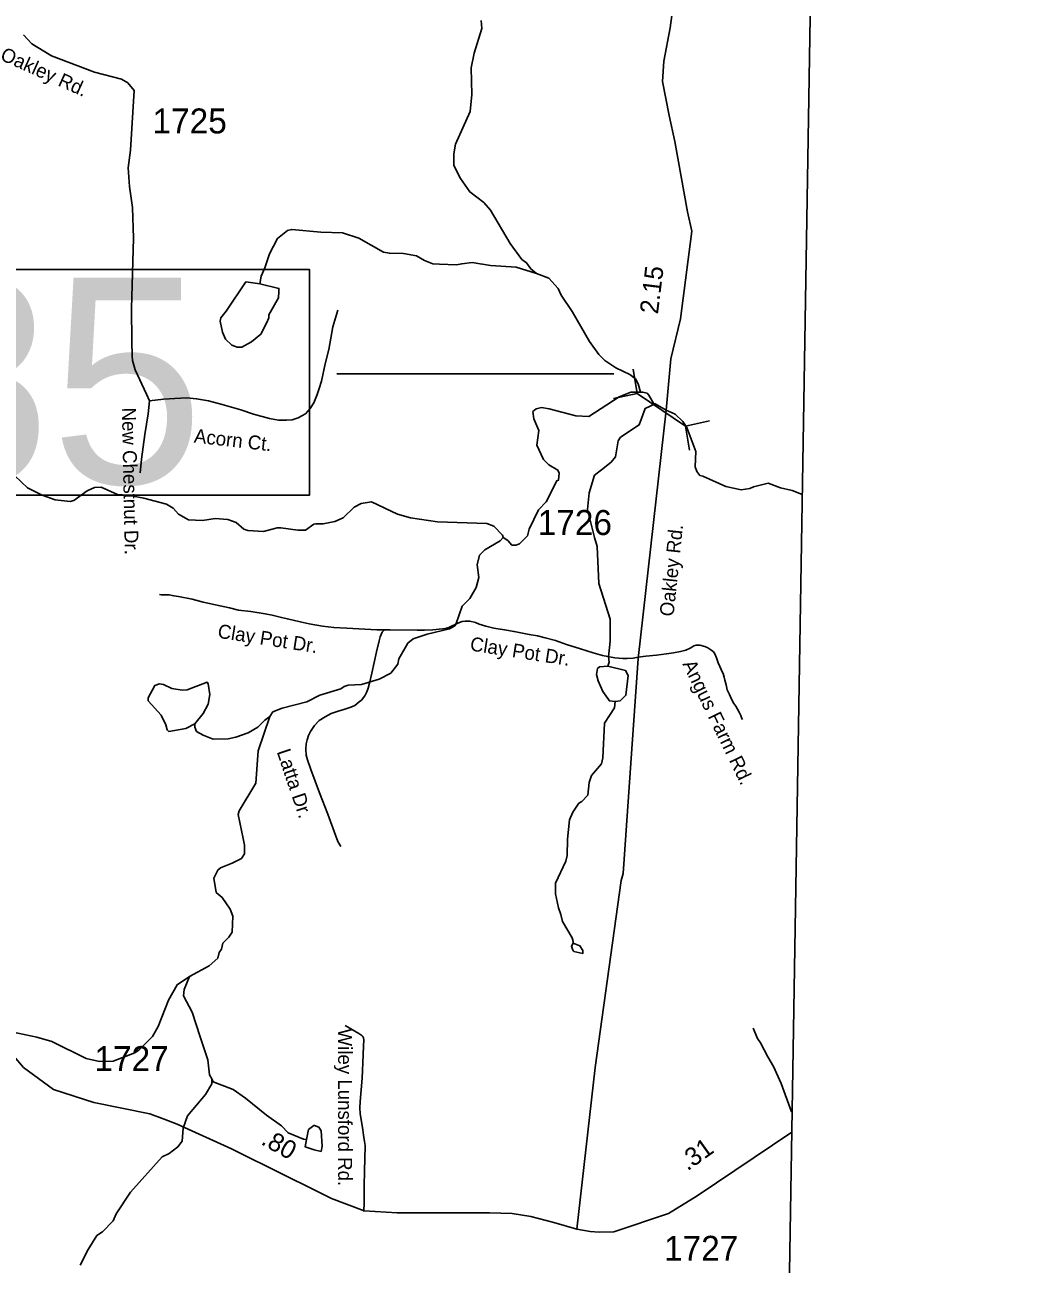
# Model space of a CAD drawing. Extents: x 1950930 to 2061844, y 904556 to 1017002.
# Drawn here: x 2053542 to 2060288, y 929421 to 937857 of the extents above; entities that cross this region are included whole.
import ezdxf

# ---------------------------------------------------------------- set-up
doc = ezdxf.new("R2010")
doc.units = 0
for name, color, linetype in [('Exist Boundary Political CountyLine', 7, 'Continuous'), ('Exist Hydrographic Creek Single Shore', 7, 'Continuous'), ('Exist Hydrographic Misc Water Feature', 7, 'Continuous'), ('Exist Road Non-System Type 51', 7, 'Continuous'), ('Exist Road Non-System Type 51 Label', 7, 'Continuous'), ('Exist Road Primary Interstate Structure Ovrhead Sign Attributed CELL', 7, 'Continuous'), ('Exist Road Primary US Structure Standard Bridge CELL', 7, 'Continuous'), ('Exist Road Secondary Structure Pipe Number Label', 7, 'Continuous'), ('Exist Road Secondary Type 51 Attributed', 7, 'Continuous'), ('Exist Road Secondary Type 51 Label', 7, 'Continuous'), ('Exist Road Secondary Type 51 Number Label', 7, 'Continuous')]:
    doc.layers.add(name, color=color, linetype=linetype)

msp = doc.modelspace()

# ---------------------------------------------------------------- linework, layer by layer
at = {"layer": 'Exist Boundary Political CountyLine'}
msp.add_lwpolyline([(2059856.6, 1016190.3), (2059992.1, 1014583.5), (2060287.9, 1010619.4), (2060242.2, 1008370.9), (2060207.5, 1006770.5), (2060178.3, 1005306.3), (2060151, 1003993.9), (2060126.7, 1003051.7), (2060085.9, 1001469.5), (2060082.6, 1001042.9), (2059970.1, 996247.2), (2059900.3, 992964.9), (2059780.5, 986400.7), (2059706.7, 983126.5), (2059583, 976558.1), (2059387.4, 966719.6), (2059309.7, 963431.4), (2059197.6, 956451.1), (2059161.2, 955539), (2058926.7, 940379.5), (2058724.8, 928102.2), (2058408.1, 910016.3), (2058297.2, 904795.7)], dxfattribs=at)
at = {"layer": 'Exist Hydrographic Creek Single Shore'}
for points in [[(2057022.9, 936164.3), (2056984.9, 936196.2), (2056956.8, 936236.2), (2056924.8, 936260.1), (2056844.4, 936367.8), (2056710, 936595.7), (2056666.1, 936647.5), (2056569.8, 936719.4), (2056505.7, 936811.3), (2056461.6, 936899.1), (2056461.3, 936979.2), (2056473.2, 937045.2), (2056572.9, 937267.3), (2056584.5, 937383.6), (2056578.4, 937563.5), (2056600.2, 937663.5), (2056651.9, 937831.4), (2056647.8, 937887.6)], [(2057022.9, 936164.3), (2056884.7, 936208.1), (2056710.7, 936219.6), (2056586.7, 936239.6), (2056514.7, 936231.2), (2056478.8, 936223.1), (2056362.7, 936227.2), (2056318.8, 936231), (2056260.8, 936252.9), (2056206.7, 936284.9), (2056118.8, 936300.5), (2056022.6, 936302.5), (2055982.4, 936310.2), (2055814.5, 936405.9), (2055704.3, 936442), (2055556.4, 936445.7), (2055358.3, 936465.2), (2055330.2, 936457.3), (2055262.5, 936402.9), (2055206.5, 936299), (2055175, 936202.9), (2055150.8, 936146.9), (2055140.9, 936094.6)], [(2057730.4, 935357.4), (2057716.1, 935413.5), (2057698.1, 935447.4), (2057660, 935477.4), (2057564.1, 935521.4), (2057487.8, 935573.1), (2057447.9, 935613), (2057383.8, 935701), (2057267.3, 935906.8), (2057191.1, 936016.7), (2057171.1, 936062.4), (2057106.9, 936132.3), (2057022.9, 936164.3)], [(2057730.4, 935357.4), (2057666.4, 935357.5), (2057586.3, 935325.3), (2057378.8, 935190.8), (2057290.6, 935194.9), (2057110.5, 935244.3), (2057058.5, 935252.3), (2057022.5, 935244.1), (2056998.5, 935224.3), (2057006.7, 935176.2), (2057040.8, 935096.4), (2057026.9, 934996.3), (2057071.2, 934898.2), (2057107.2, 934862.4), (2057169.4, 934826.6), (2057177.2, 934806.5), (2057173.6, 934758.6), (2057161.3, 934752.6), (2057089.8, 934610.4), (2057037.8, 934556.3), (2056974, 934424.1), (2056962.3, 934380.1), (2056920.4, 934336), (2056908.3, 934324.1), (2056884.2, 934316), (2056856.3, 934316), (2056828.1, 934348.1), (2056796.3, 934367.7)], [(2058827.7, 934661.7), (2058763.6, 934687.6), (2058683.6, 934705.4), (2058599.6, 934737.3), (2058499.3, 934713.1), (2058475.5, 934701.1), (2058415.6, 934692.9), (2058311.3, 934714.7), (2058155.3, 934784.6), (2058135.4, 934790.2), (2058115.2, 934816.2), (2058103.1, 934848.3), (2058106.9, 934952.3), (2058046.7, 935116.3), (2058018.6, 935158.2), (2057966.5, 935206.2), (2057906.1, 935235.2), (2057830.5, 935277.9)], [(2056796.3, 934367.7), (2056792.1, 934383.9), (2056733.9, 934443.9), (2056686.1, 934463.5), (2056350, 934475.1), (2056166.1, 934500.6), (2056078, 934526.4), (2055901.6, 934610.1), (2055829.9, 934600.1), (2055783.7, 934574.1), (2055708, 934501.9), (2055652.1, 934475.8), (2055572, 934461.7), (2055524.1, 934461.4), (2055507.9, 934457.4), (2055452, 934417.3), (2055400.1, 934417.3), (2055284, 934433.2), (2055260, 934433), (2055166.3, 934408.7), (2055060.1, 934414.5), (2055032.1, 934424.6), (2054979.9, 934470.3), (2054923.9, 934490.2), (2054838, 934496.3), (2054752.1, 934483.9), (2054656.1, 934487.9), (2054587.9, 934525.7), (2054551.7, 934567.8), (2054506, 934593.7), (2054351.6, 934635.3), (2054243.8, 934655.3), (2054171.7, 934661), (2054061.5, 934710.9), (2054015.5, 934708.5), (2053965.8, 934684.6), (2053875.9, 934620.5), (2053851.7, 934612.5), (2053748, 934624.2), (2053659.7, 934655.9), (2053559.7, 934705.9), (2053387.5, 934869.6)], [(2056796.3, 934367.7), (2056776.2, 934343.9), (2056672.2, 934283.7), (2056636.3, 934247.7), (2056620.5, 934181.4), (2056632.5, 934095.5), (2056612.8, 934027.6), (2056570.8, 933951.4), (2056517.2, 933899.3), (2056477.4, 933783.4), (2056469.2, 933767.1), (2056431.4, 933747.2), (2056279.3, 933709), (2056183.5, 933676.9), (2056147.5, 933648.8), (2056087.8, 933542.7), (2056079.8, 933504.5), (2056032, 933444.4), (2055954, 933402.4), (2055834.1, 933366.1), (2055742.2, 933361.8), (2055714.1, 933353.9), (2055692.1, 933337.9), (2055550.1, 933295.6), (2055460.3, 933249.5), (2055294.3, 933205.1), (2055230.5, 933181.1), (2055210.4, 933149)], [(2055210.4, 933149), (2055130.8, 932916.7), (2055113.4, 932694.6), (2055001.5, 932506.6), (2054993.8, 932482.5), (2055028.2, 932318.7), (2055036.1, 932274.5), (2055036.2, 932214.5), (2055016.2, 932182.7), (2054952.5, 932150.6), (2054872.5, 932120.4), (2054854.4, 932104.4), (2054828.6, 932048.1), (2054844.7, 931952.3), (2054885, 931916.4), (2054938.8, 931838.5), (2054957.2, 931790.5), (2054953.3, 931682.3), (2054929.3, 931646.4), (2054889.4, 931606.5), (2054879.4, 931566.3), (2054863.4, 931542.4), (2054855.4, 931504.2), (2054795.6, 931452.2), (2054661.9, 931379.9)], [(2054661.9, 931379.9), (2054578, 931323.8), (2054520.1, 931219.7), (2054450.4, 931039.4), (2054410.6, 930971.6), (2054318.8, 930879.3), (2054290.8, 930861.2), (2054142.9, 930802.9), (2054051, 930800.9), (2053958.9, 930820.5), (2053726.7, 930938.2), (2053624.6, 930965.9), (2053362.6, 931021.5)]]:
    msp.add_lwpolyline(points, dxfattribs=at)
at = {"layer": 'Exist Hydrographic Misc Water Feature'}
for points in [[(2055140.9, 936094.6), (2055047, 936108.7), (2054911.3, 935908.4)], [(2055187.5, 935826.9), (2055203.4, 935863), (2055203.4, 935883), (2055269.2, 935999.1), (2055271.1, 936043), (2055271.2, 936063.1), (2055140.9, 936094.6)], [(2054911.3, 935908.4), (2054875.5, 935862.2), (2054871.5, 935840.3), (2054887.6, 935766.2), (2054907.6, 935718.2), (2054951.7, 935676.6), (2054987.9, 935662.4), (2055019.7, 935662.7), (2055083.8, 935698.8), (2055147.5, 935750.9), (2055187.5, 935826.9)], [(2057830.5, 935277.9), (2057822.6, 935277.8), (2057788.4, 935337.5), (2057776.2, 935349.6), (2057746.2, 935357.8), (2057730.4, 935357.4)], [(2057830.5, 935277.9), (2057762.5, 935245.5), (2057722.8, 935133.5), (2057594.7, 935049.5), (2057578.8, 935025.2), (2057561.1, 934917.3), (2057531.2, 934881.2), (2057465.1, 934829), (2057419.4, 934790.9), (2057381.5, 934671), (2057370, 934559), (2057418.2, 934367), (2057436.3, 934306.9), (2057448.8, 934055), (2057525.1, 933811.2), (2057525.3, 933663.2), (2057513.5, 933555.2), (2057517.7, 933519.3), (2057509.9, 933491.2)], [(2057509.9, 933491.2), (2057451.8, 933487.2), (2057439.7, 933475), (2057432, 933435.1), (2057443.9, 933391.2)], [(2057560.1, 933251.3), (2057592.3, 933255.2), (2057632.2, 933293.5), (2057647.8, 933429.3), (2057629.7, 933461.5), (2057509.9, 933491.2)], [(2054612.3, 933327.8), (2054542, 933339.8), (2054486.2, 933367.5), (2054458, 933371.4), (2054426.3, 933359.5), (2054382.2, 933275.5), (2054382.4, 933255.4), (2054470.4, 933159.4), (2054500.5, 933093.5)], [(2054698.5, 933099.9), (2054756.4, 933169.9), (2054790.5, 933232.2), (2054802.1, 933300.2), (2054790.1, 933372), (2054782.2, 933384), (2054646.2, 933332), (2054612.3, 933327.8)], [(2057443.9, 933391.2), (2057476.2, 933319), (2057520.1, 933255.1), (2057560.1, 933251.3)], [(2057560.1, 933251.3), (2057554.3, 933207.5), (2057486.5, 933103.2), (2057475, 932867.2), (2057467, 932827.3), (2057399, 932747), (2057383.3, 932699.1), (2057373.3, 932615), (2057331.4, 932570.9), (2057311.4, 932558.8), (2057271.8, 932498.9), (2057247.7, 932446.6), (2057235.8, 932314.6), (2057232.2, 932202.8), (2057224.2, 932164.5), (2057152.5, 932014.4), (2057152.6, 931942.6), (2057173, 931846.7), (2057188.8, 931802.7), (2057200.9, 931754.5), (2057267.2, 931642.9), (2057273.3, 931618.8), (2057273.3, 931606.7)], [(2054500.5, 933093.5), (2054510.6, 933059.5), (2054522.8, 933047.8), (2054638.8, 933067.7), (2054698.5, 933099.9)], [(2055210.4, 933149), (2055174.5, 933124.8), (2055128.5, 933076.9), (2055062.8, 933038.6), (2054978.8, 933008.5), (2054924.7, 932996.5), (2054824.7, 932996.2), (2054754.6, 933022), (2054710.5, 933047.8), (2054698.7, 933076), (2054698.5, 933099.9)], [(2057273.3, 931606.7), (2057261.4, 931586.9), (2057271.4, 931558.8), (2057277.4, 931550.8)], [(2057339.2, 931557.1), (2057319.2, 931589), (2057273.3, 931606.7)], [(2057277.4, 931550.8), (2057339.5, 931537), (2057339.2, 931557.1)], [(2054661.9, 931379.9), (2054625.9, 931292), (2054622.1, 931247.8), (2054680.1, 931136), (2054734.4, 930970.1), (2054786.9, 930812.2), (2054798.9, 930710.2), (2054815.1, 930682.3)], [(2058759.1, 930458.1), (2058689.1, 930651.3), (2058636.7, 930767.2), (2058596.8, 930833.4), (2058548.6, 930929.2), (2058528.5, 930957.2), (2058498.4, 931029)], [(2054815.1, 930682.3), (2054815.1, 930650.2), (2054771.2, 930576.3), (2054649.4, 930431.8), (2054619.8, 930347.7), (2054611.8, 930259.9), (2054584, 930219.8), (2054524, 930175.8), (2054476, 930151.5), (2054260.6, 929911.2), (2054164.7, 929764.8), (2054143.1, 929717.1), (2054071, 929640.8), (2054033, 929616.6), (2053973.3, 929520.7), (2053919.6, 929414.5)], [(2054815.1, 930682.3), (2054823.2, 930662.1), (2054959.3, 930610.4), (2055043.4, 930550.6), (2055187.7, 930435.1), (2055287.6, 930363.1), (2055333.8, 930315.2), (2055438, 930273.4), (2055457.9, 930269.3)], [(2055457.9, 930269.3), (2055471.8, 930337.3), (2055507.8, 930365.4), (2055513.7, 930365.6)], [(2055513.7, 930365.6), (2055543.7, 930353.5), (2055557.6, 930329.6), (2055565.9, 930225.7), (2055558, 930189.5), (2055511.9, 930199.6)], [(2055511.9, 930199.6), (2055450, 930219.3), (2055457.9, 930269.3)]]:
    msp.add_lwpolyline(points, dxfattribs=at)
at = {"layer": 'Exist Road Non-System Type 51'}
for points in [[(2054282.3, 936404.9), (2054268.2, 935925.8), (2054269.8, 935701.4), (2054271.4, 935604.8), (2054274.5, 935572), (2054293.1, 935508.1), (2054369.5, 935342.9), (2054389.8, 935297.8)], [(2054389.8, 935297.8), (2054484.9, 935309), (2054562.8, 935313.7), (2054643.8, 935318.4), (2054710.8, 935312.1), (2054791.8, 935298.1), (2054883.8, 935273.2), (2055011.5, 935235.8), (2055097.2, 935207.7), (2055206.2, 935176.6), (2055268.6, 935165.6), (2055321.6, 935165.6), (2055362.1, 935168.8), (2055402.6, 935182.8), (2055450.9, 935209.2), (2055483.6, 935246.7), (2055508.6, 935284.1), (2055531.9, 935341.7), (2055544.4, 935382.2), (2055560, 935432.1), (2055586.5, 935548.9), (2055609.9, 935647.1), (2055637.9, 935801.4), (2055672.1, 935915.1)], [(2054389.8, 935297.8), (2054382, 935209.2), (2054358.6, 935069), (2054335.2, 934900.8), (2054325.9, 934808.8)], [(2055989.4, 933739.2), (2055937.5, 933740.1), (2055734.1, 933749.8), (2055645.2, 933755.9), (2055567.2, 933764.4), (2055477.4, 933780.3), (2055416.4, 933794.2), (2055329.1, 933813.5), (2055288.1, 933822.8), (2055224.9, 933838.9), (2055177, 933849), (2055080.1, 933864.1), (2054995.1, 933874.1), (2054935, 933888.8), (2054870.5, 933901.5), (2054754.6, 933927.8), (2054680.5, 933948.6), (2054588.6, 933965.6), (2054557, 933971.8), (2054525.4, 933977.2), (2054499.1, 933977.2), (2054469.8, 933977.2), (2054459, 933978.7)], [(2057715.8, 933552.9), (2057680.9, 933547.1), (2057640.4, 933544.8), (2057611.8, 933545.2), (2057557, 933549.8), (2057473.2, 933565.2), (2057409.5, 933583), (2057323, 933610.1), (2057228.9, 933640.1), (2057152.4, 933666.4), (2057083.6, 933684.2), (2057030.4, 933697.3), (2056974.9, 933708.1), (2056871, 933727.8), (2056806.9, 933740.1), (2056734.2, 933751.7), (2056678.8, 933764.1), (2056633.9, 933777.2), (2056609.6, 933788.4), (2056569.5, 933798.4), (2056540.1, 933799.2), (2056518.5, 933795.3), (2056488.4, 933784.5), (2056470.6, 933774.5), (2056445.1, 933763.7), (2056428.1, 933755.2), (2056403.5, 933749), (2056383.4, 933745.1), (2056318.5, 933739.8), (2056262.1, 933737.4), (2056212.8, 933737.4), (2056028.6, 933738.6), (2055989.4, 933739.2)], [(2055989.4, 933739.2), (2055972.9, 933722.5), (2055966.9, 933708.2), (2055961.1, 933691.2), (2055954.2, 933663.7), (2055935.2, 933588.8), (2055903.5, 933445.4), (2055886.8, 933375.8), (2055878.5, 933342.6), (2055869.2, 933318.2), (2055855.2, 933289.5), (2055834.1, 933261), (2055816.6, 933248.6), (2055786.8, 933225.1), (2055761, 933212.8), (2055713.1, 933197.1), (2055673.6, 933186.1), (2055626, 933169.8), (2055585.1, 933146.8), (2055546, 933121.5), (2055513.4, 933088.4), (2055485.8, 933048.4), (2055472.8, 933019.2), (2055463.5, 932990.7), (2055456.6, 932963.6), (2055454.4, 932926.3), (2055457.2, 932886.5), (2055465.6, 932854.3), (2055488.1, 932788.1), (2055548.1, 932629.8), (2055604.9, 932485.6), (2055656.6, 932341.4), (2055671.1, 932298), (2055692.2, 932264)], [(2057715.8, 933552.9), (2057766.8, 933560.2), (2057839.9, 933566.6), (2057907.6, 933575.2), (2057956, 933583.8), (2058004.4, 933592.4), (2058039.9, 933601.1), (2058068.9, 933613.9), (2058081.8, 933621.6), (2058094.8, 933630.1), (2058109.8, 933634.4), (2058123.8, 933634.4), (2058135.6, 933634.4), (2058169, 933625.8), (2058190.5, 933617.2), (2058210.9, 933603.2), (2058228.1, 933589.2), (2058237.8, 933576.3), (2058249.6, 933548.4), (2058260.4, 933513.9), (2058271.1, 933489.2), (2058279.8, 933469.9), (2058288.2, 933452.6), (2058293.6, 933441.9), (2058301.2, 933418.2), (2058305.5, 933396.8), (2058314.1, 933364.5), (2058321.6, 933331.1), (2058336.1, 933299.4), (2058351.2, 933268.2), (2058366.2, 933237.1), (2058380.2, 933218.8), (2058392.1, 933198.3), (2058401.8, 933177.9), (2058413.6, 933156.4), (2058422.1, 933135.9), (2058426.5, 933128.4)], [(2055849.8, 929780.2), (2055850.5, 929841.2), (2055850.5, 929948.8), (2055852.5, 930060.5), (2055854.6, 930135.9), (2055857.8, 930228.4), (2055853.6, 930257.8), (2055846.6, 930300.3), (2055841, 930336.6), (2055830.2, 930407.5), (2055824.6, 930445.9), (2055821.9, 930486.4), (2055823.9, 930528.9), (2055836.9, 930688.5), (2055844.1, 930846.6), (2055847.6, 930908.8), (2055849.4, 930947.5), (2055847.4, 930961.5), (2055842.4, 930971.2), (2055835.5, 930978.2), (2055815.2, 930992.2), (2055721.6, 931046.7)]]:
    msp.add_lwpolyline(points, dxfattribs=at)
at = {"layer": 'Exist Road Primary Interstate Structure Ovrhead Sign Attributed CELL'}
for p, q in [((2057682.4, 935512.9), (2057709.4, 935348.6)), ((2057546.8, 935312.7), (2057709.4, 935348.6)), ((2057709.4, 935348.6), (2058037.9, 935126)), ((2058200.6, 935161.9), (2058037.9, 935126)), ((2058064.9, 934961.7), (2058037.9, 935126))]:
    msp.add_line(p, q, dxfattribs=at)
at = {"layer": 'Exist Road Secondary Structure Pipe Number Label'}
msp.add_line((2057551.1, 935481.1), (2055665.8, 935481.1), dxfattribs=at)
msp.add_lwpolyline([(2050415.6, 936191.4), (2055480.2, 936191.4), (2055480.2, 934656), (2050415.6, 934656)], close=True, dxfattribs=at)
at = {"layer": 'Exist Road Secondary Type 51 Attributed'}
for points in [[(2057966.9, 938091.7), (2057933.4, 937835.8), (2057891.3, 937610.6), (2057882.1, 937471.8), (2057926.5, 937239.8), (2057964.9, 937063.8), (2058051.7, 936584.1), (2058080, 936452), (2058003.3, 935855.9), (2057937.6, 935583.8), (2057906.1, 935235.2), (2057716.4, 933545), (2057672, 932929.9), (2057614.2, 932081.2), (2057600.4, 932033.1), (2057422.6, 930760.9), (2057298.8, 929660.6)], [(2053533.6, 937789.4), (2053589.4, 937726.8), (2053723.3, 937647), (2054016.6, 937534.1), (2054200.1, 937486.8), (2054243, 937462.6), (2054286.7, 937410), (2054261.1, 937004.8), (2054245.4, 936882.9), (2054253.6, 936756.9), (2054273.8, 936614.9), (2054282.3, 936404.9)], [(2053401.3, 930915.5), (2053532.8, 930760.5), (2053737.4, 930610), (2054011.2, 930521.7), (2054393.3, 930444.3), (2054489.6, 930409), (2054579.2, 930375.2), (2054947.9, 930206.2), (2055313.9, 930025.3), (2055491.8, 929936.3), (2055628.2, 929868), (2055850.5, 929783.8), (2056075.9, 929770.1), (2056322, 929770.1), (2056703, 929770.1), (2056857.2, 929767.2), (2056984.7, 929746.4), (2057142.7, 929704.3), (2057298.8, 929660.6)], [(2057298.8, 929660.6), (2057389.6, 929645.2), (2057449.8, 929639.2), (2057551, 929642.6), (2057921.7, 929767.2), (2058117.4, 929885.8), (2058761.3, 930320.4)]]:
    msp.add_lwpolyline(points, dxfattribs=at)

# ---------------------------------------------------------------- texts
at = {"layer": 'Exist Road Non-System Type 51 Label'}
for s, rotation, p in [('New Chestnut Dr.', 271.11569, (2054202.7, 935251.3)), ('Acorn Ct.', 353.52481, (2054689.7, 935014.1)), ('Clay Pot Dr.', 351.10169, (2054850, 933686.1)), ('Clay Pot Dr.', 351.10169, (2056567, 933599.3)), ('Angus Farm Rd.', 295.79184, (2058015.3, 933507.1)), ('Latta Dr.', 288.58612, (2055255.5, 932910.3)), ('Wiley Lunsford Rd.', 270, (2055674, 931025.7))]:
    msp.add_text(s, height=95, rotation=rotation, dxfattribs=at).set_placement(p)
at = {"layer": 'Exist Road Primary US Structure Standard Bridge CELL'}
for s, rotation, p in [('2.15', 83.01899, (2057850.1, 935884.8)), ('.80', 330.77015, (2055142.4, 930241.5)), ('.31', 35.48765, (2058051, 930052.6))]:
    msp.add_text(s, height=125, rotation=rotation, dxfattribs=at).set_placement(p)
at = {"layer": 'Exist Road Secondary Structure Pipe Number Label'}
msp.add_text('P185', height=1400, dxfattribs=at).set_placement((2050387.2, 934735.1))
at = {"layer": 'Exist Road Secondary Type 51 Label'}
for rotation, p in [(335.87157, (2053368.3, 937622.1)), (83.95145, (2057955.4, 933827.2))]:
    msp.add_text('Oakley Rd.', height=95, rotation=rotation, dxfattribs=at).set_placement(p)
at = {"layer": 'Exist Road Secondary Type 51 Number Label'}
for s, p in [('1725', (2054410.7, 937117.8)), ('1726', (2057031.7, 934384.8)), ('1727', (2054015.6, 930735.6)), ('1727', (2057891.5, 929444.6))]:
    msp.add_text(s, height=170, dxfattribs=at).set_placement(p)

doc.saveas('drawing.dxf')
